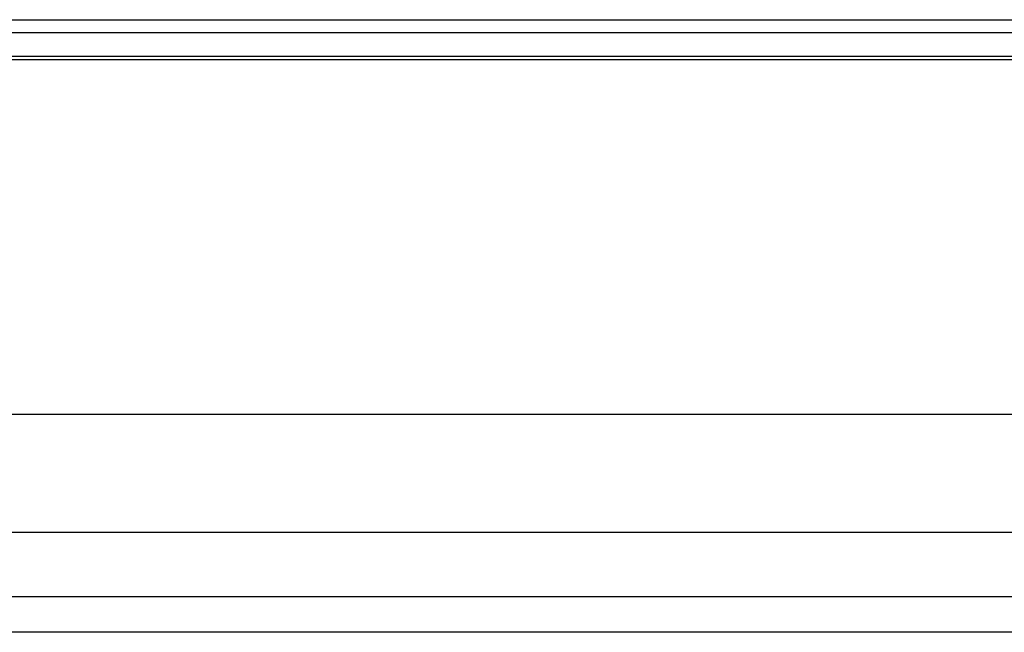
# Model space of a CAD drawing. Header units: millimetres. Extents: x -6054 to 364, y -1866 to 3094.
# Tile 294 of 360: x -3799 to -3745, y 1524 to 1558. Entities that reach past the tile are written whole.
import ezdxf

# ---------------------------------------------------------------- set-up
doc = ezdxf.new("R2010")
doc.units = ezdxf.units.MM
doc.header["$LTSCALE"] = 65.395
doc.layers.get('0').update_dxf_attribs({"linetype": 'CONTINUOUS'})

msp = doc.modelspace()

# ---------------------------------------------------------------- linework, layer by layer
at = {"linetype": 'Continuous'}
for p, q in [((-4729.943, 1557.554), (-3056.403, 1557.554)), ((-4730.643, 1556.854), (-3055.703, 1556.854)), ((-4732.595, 1555.378), (-3053.752, 1555.378)), ((-4732.396, 1555.554), (-3053.95, 1555.554)), ((-4734.98, 1535.954), (-3051.367, 1535.954)), ((-3053.729, 1529.466), (-4732.617, 1529.466)), ((-3057.7, 1525.954), (-4728.647, 1525.954)), ((-3099.485, 1524.002), (-4686.861, 1524.002))]:
    msp.add_line(p, q, dxfattribs=at)

doc.saveas('drawing.dxf')
